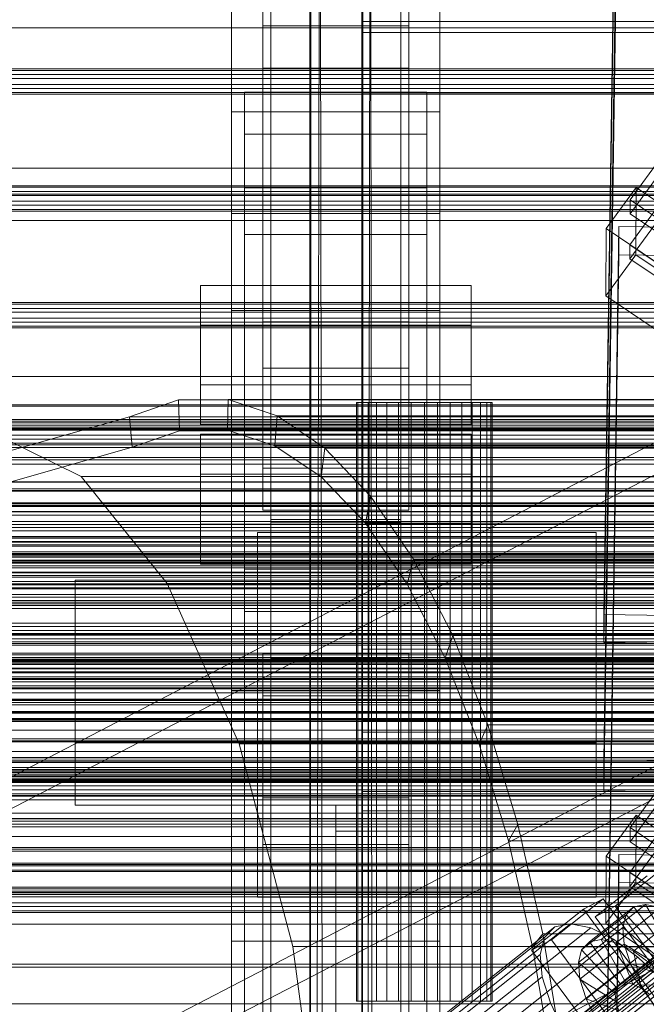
# Model space of a CAD drawing. Header units: millimetres. Extents: x -4738 to 65662, y -68080 to 6847.
# Tile 318 of 656: x -491 to -370, y -33501 to -33311. Entities that reach past the tile are written whole.
import ezdxf

# ---------------------------------------------------------------- set-up
doc = ezdxf.new("R2010")
doc.units = ezdxf.units.MM
for name, color, linetype, lineweight in [('COTAS_O', 1, 'Continuous', 0), ('frontal_C01', 7, 'Continuous', 0), ('frontal_C02', 7, 'Continuous', 0), ('frontal_C03', 7, 'Continuous', 0), ('frontal_C10', 7, 'Continuous', 0), ('frontal_dosificador', 7, 'Continuous', 0), ('frontal_mezcladora', 7, 'Continuous', 0), ('frontal_secador', 7, 'Continuous', 0)]:
    doc.layers.add(name, color=color, linetype=linetype, lineweight=lineweight)
doc.dimstyles.new('R19_100', dxfattribs={"dimtxt": 250, "dimasz": 150, "dimexe": 150, "dimexo": 80, "dimgap": 100, "dimtad": 1, "dimtih": 1, "dimtoh": 1, "dimdsep": 46, "dimcen": 0.09, "dimadec": 0, "dimazin": 0, "dimtfac": 1, "dimtdec": 4, "dimtofl": 0, "dimtmove": 0, "dimatfit": 3, "dimfxl": 1, "dimtolj": 1, "dimtzin": 0, "dimarcsym": 0})

# ---------------------------------------------------------------- blocks, each defined once
blk = doc.blocks.new('DIM_R30_48')
at = {"layer": 'COTAS_O'}
for p, q in [((-1725, -33700), (-1575, -33655)), ((1725, -33700), (1575, -33655)), ((-1725, -34400), (-1725, -33700)), ((-1725, -33700), (1725, -33700)), ((-1725, -33700), (-1575, -33745)), ((1725, -33700), (1575, -33745)), ((1725, -34400), (1725, -33700))]:
    blk.add_line(p, q, dxfattribs=at)
blk.add_text('3450 O', height=250, dxfattribs=at).set_placement((0, -33600))
blk = doc.blocks.new('DIM_R30_51')
at = {"layer": 'COTAS_O'}
for p, q in [((-650, -33700), (50, -33700)), ((50, -33700), (5, -33850)), ((50, -34900), (50, -33700)), ((50, -33700), (95, -33850)), ((50, -34900), (5, -34750)), ((50, -34900), (95, -34750)), ((-650, -34900), (50, -34900))]:
    blk.add_line(p, q, dxfattribs=at)
blk.add_text('1200 O', height=250, rotation=90, dxfattribs=at).set_placement((-50, -34300))

msp = doc.modelspace()

# ---------------------------------------------------------------- linework, layer by layer
at = {"layer": 'frontal_C01'}
for p, q in [((-450, -33348.677), (-450, -33204.432)), ((-410, -33348.677), (-410, -33204.432)), ((-378.512, -33425.737), (-375.644, -33230.626)), ((-378.512, -33431.13), (-375.644, -33236.019)), ((-425, -33313.916), (-425, -33300.22)), ((-425, -33311.776), (-425, -33300.22)), ((-373.501, -33346.08), (-345.969, -33308.226)), ((-450, -33310.158), (-450, -33348.677)), ((-450, -33401.827), (-450, -33310.158)), ((-410, -33348.677), (-410, -33310.158)), ((-410, -33310.158), (-410, -33401.827)), ((425, -33311.776), (-425, -33311.776)), ((-425, -33311.776), (-425, -33325.472)), ((-345.981, -33310.922), (-373.513, -33348.776)), ((-444, -33320.742), (-444, -33312.654)), ((-444, -33312.654), (-416, -33312.654)), ((-444, -33397.59), (-444, -33312.654)), ((425, -33313.916), (-425, -33313.916)), ((-425, -33313.916), (-425, -33325.472)), ((-416, -33312.654), (-416, -33320.742)), ((-416, -33312.654), (-416, -33397.59)), ((-373.539, -33354.708), (-346.008, -33316.853)), ((-346.02, -33319.55), (-373.551, -33357.404)), ((-416, -33320.742), (-444, -33320.742)), ((-444, -33320.742), (-444, -33405.679)), ((-416, -33405.679), (-416, -33320.742)), ((-447.5, -33333.462), (-447.5, -33325.373)), ((-447.5, -33325.373), (-412.5, -33325.373)), ((-447.5, -33604.634), (-447.5, -33325.373)), ((-425, -33325.472), (425, -33325.472)), ((-412.5, -33325.373), (-412.5, -33333.462)), ((-412.5, -33325.373), (-412.5, -33604.634)), ((-412.5, -33333.462), (-447.5, -33333.462)), ((-447.5, -33612.722), (-447.5, -33333.462)), ((-412.5, -33612.722), (-412.5, -33333.462)), ((-378.086, -33351.58), (-372.35, -33343.694)), ((-372.408, -33356.635), (-372.35, -33343.694)), ((-372.35, -33343.694), (-360.882, -33351.43)), ((-373.501, -33346.08), (-373.513, -33348.776)), ((-362.033, -33353.816), (-373.501, -33346.08)), ((-450, -33348.677), (-410, -33348.677)), ((-450, -33440.346), (-450, -33348.677)), ((-410, -33440.346), (-410, -33348.677)), ((-373.513, -33348.776), (-362.045, -33356.513)), ((-378.512, -33546.325), (-375.644, -33351.214)), ((-378.086, -33351.58), (-378.143, -33364.522)), ((-366.618, -33359.317), (-378.086, -33351.58)), ((-375.644, -33356.607), (-375.644, -33351.214)), ((-375.644, -33351.214), (-357.646, -33351.459)), ((-373.539, -33354.708), (-373.551, -33357.404)), ((-362.071, -33362.444), (-373.539, -33354.708)), ((-378.512, -33551.717), (-375.644, -33356.607)), ((-372.408, -33356.635), (-378.143, -33364.522)), ((-357.646, -33356.852), (-375.644, -33356.607)), ((-373.551, -33357.404), (-362.083, -33365.14)), ((-360.939, -33364.372), (-372.408, -33356.635)), ((-378.143, -33364.522), (-366.675, -33372.258)), ((-456, -33408.336), (-456, -33391.081)), ((-456, -33391.081), (-404, -33391.081)), ((-456, -33398.785), (-456, -33391.081)), ((-404, -33391.081), (-404, -33408.336)), ((-404, -33391.081), (-404, -33398.785)), ((-404, -33398.785), (-456, -33398.785)), ((-456, -33398.785), (-456, -33416.04)), ((-416, -33397.59), (-444, -33397.59)), ((-444, -33397.59), (-444, -33405.679)), ((-416, -33405.679), (-416, -33397.59)), ((-404, -33416.04), (-404, -33398.785)), ((-410, -33401.827), (-450, -33401.827)), ((-450, -33401.827), (-450, -33440.346)), ((-450, -33725.366), (-450, -33401.827)), ((-410, -33440.346), (-410, -33401.827)), ((-410, -33401.827), (-410, -33725.366)), ((-444, -33405.679), (-416, -33405.679)), ((-404, -33408.336), (-456, -33408.336)), ((-456, -33408.336), (-456, -33416.04)), ((-442.5, -33434.701), (-442.5, -33407.472)), ((-442.5, -33407.472), (-417.5, -33407.472)), ((-442.5, -33407.472), (-442.5, -33595.064)), ((-417.5, -33407.996), (-442.5, -33407.996)), ((-442.5, -33407.996), (-442.5, -33434.177)), ((-442.5, -34010.796), (-442.5, -33407.996)), ((-417.5, -33407.472), (-417.5, -33434.701)), ((-417.5, -33595.064), (-417.5, -33407.472)), ((-417.5, -33434.177), (-417.5, -33407.996)), ((-417.5, -33407.996), (-417.5, -34010.796)), ((-404, -33416.04), (-404, -33408.336)), ((-456, -33416.04), (-404, -33416.04)), ((-447.5, -33425.131), (-447.5, -33417.042)), ((-447.5, -33417.042), (-412.5, -33417.042)), ((-447.5, -33696.303), (-447.5, -33417.042)), ((-412.5, -33417.042), (-412.5, -33425.131)), ((-412.5, -33417.042), (-412.5, -33696.303)), ((-425, -33434.504), (-425, -33420.808)), ((-425, -33420.808), (425, -33420.808)), ((-425, -33432.363), (-425, -33420.808)), ((-412.5, -33425.131), (-447.5, -33425.131)), ((-447.5, -33704.392), (-447.5, -33425.131)), ((-412.5, -33704.392), (-412.5, -33425.131)), ((-360.514, -33425.982), (-378.512, -33425.737)), ((-378.512, -33425.737), (-378.512, -33431.13)), ((-373.501, -33466.668), (-345.969, -33428.813)), ((-378.512, -33431.13), (-360.514, -33431.375)), ((425, -33432.363), (-425, -33432.363)), ((-425, -33432.363), (-425, -33446.06)), ((-345.981, -33431.509), (-373.513, -33469.364)), ((-444, -33441.33), (-444, -33433.241)), ((-444, -33433.241), (-416, -33433.241)), ((-444, -33518.917), (-444, -33433.241)), ((-442.5, -33434.177), (-417.5, -33434.177)), ((-442.5, -34036.976), (-442.5, -33434.177)), ((-417.5, -33434.701), (-442.5, -33434.701)), ((-442.5, -33434.701), (-442.5, -33622.293)), ((425, -33434.504), (-425, -33434.504)), ((-425, -33434.504), (-425, -33446.06)), ((-417.5, -34036.976), (-417.5, -33434.177)), ((-417.5, -33434.701), (-417.5, -33622.293)), ((-416, -33433.241), (-416, -33441.33)), ((-416, -33433.241), (-416, -33518.917)), ((-373.539, -33475.295), (-346.008, -33437.441)), ((-450, -33440.346), (-410, -33440.346)), ((-450, -33763.885), (-450, -33440.346)), ((-410, -33440.36), (-450, -33440.36)), ((-450, -33440.36), (-450, -33488.508)), ((-450, -33584.604), (-450, -33440.36)), ((-410, -33763.885), (-410, -33440.346)), ((-410, -33488.508), (-410, -33440.36)), ((-410, -33440.36), (-410, -33584.604)), ((-346.02, -33440.137), (-373.551, -33477.992)), ((-416, -33441.33), (-444, -33441.33)), ((-444, -33441.33), (-444, -33527.006)), ((-416, -33527.006), (-416, -33441.33)), ((-425, -33446.06), (425, -33446.06)), ((-378.086, -33472.168), (-372.35, -33464.282)), ((-372.408, -33477.223), (-372.35, -33464.282)), ((-372.35, -33464.282), (-360.882, -33472.018)), ((-373.501, -33466.668), (-373.513, -33469.364)), ((-362.033, -33474.404), (-373.501, -33466.668)), ((-373.513, -33469.364), (-362.045, -33477.1)), ((-378.512, -33666.912), (-375.644, -33471.802)), ((-378.086, -33472.168), (-378.143, -33485.109)), ((-366.618, -33479.904), (-378.086, -33472.168)), ((-375.644, -33477.194), (-375.644, -33471.802)), ((-375.644, -33471.802), (-357.646, -33472.047)), ((-373.539, -33475.295), (-373.551, -33477.992)), ((-362.071, -33483.032), (-373.539, -33475.295)), ((-378.512, -33672.305), (-375.644, -33477.194)), ((-372.408, -33477.223), (-378.143, -33485.109)), ((-357.646, -33477.44), (-375.644, -33477.194)), ((-373.551, -33477.992), (-362.083, -33485.728)), ((-360.939, -33484.96), (-372.408, -33477.223)), ((-378.143, -33485.109), (-366.675, -33492.846)), ((-450, -33488.508), (-410, -33488.508)), ((-450, -33632.752), (-450, -33488.508)), ((-410, -33632.752), (-410, -33488.508))]:
    msp.add_line(p, q, dxfattribs=at)
at = {"layer": 'frontal_C02'}
for p, q in [((-450, -33329.126), (-450, -32971.464)), ((-410, -32971.464), (-410, -33329.126)), ((-442.5, -33516.139), (-442.5, -32977.112)), ((-417.5, -32977.112), (-417.5, -33516.139)), ((-442.5, -33543.024), (-442.5, -33003.998)), ((-417.5, -33543.024), (-417.5, -33003.998)), ((-450, -33367.308), (-450, -33009.646)), ((-410, -33367.308), (-410, -33009.646)), ((-450, -33505.718), (-450, -33148.056)), ((-410, -33148.056), (-410, -33505.718)), ((-450, -33553.445), (-450, -33195.783)), ((-410, -33553.445), (-410, -33195.783)), ((-378.512, -33453.649), (-375.644, -33260.244)), ((-378.512, -33459.61), (-375.644, -33266.205)), ((-444, -33369.48), (-444, -33283.087)), ((-416, -33283.087), (-416, -33369.48)), ((-444, -33292.029), (-444, -33378.421)), ((-416, -33378.421), (-416, -33292.029)), ((-410, -33329.126), (-450, -33329.126)), ((-450, -33329.126), (-450, -33367.308)), ((-450, -33686.788), (-450, -33329.126)), ((-410, -33367.308), (-410, -33329.126)), ((-410, -33329.126), (-410, -33686.788)), ((-447.5, -33352.688), (-447.5, -33343.746)), ((-447.5, -33343.746), (-412.5, -33343.746)), ((-447.5, -33525.111), (-447.5, -33343.746)), ((-412.5, -33343.746), (-412.5, -33352.688)), ((-412.5, -33343.746), (-412.5, -33525.111)), ((-412.5, -33352.688), (-447.5, -33352.688)), ((-447.5, -33534.052), (-447.5, -33352.688)), ((-412.5, -33534.052), (-412.5, -33352.688)), ((-456, -33381.579), (-456, -33362.504)), ((-456, -33362.504), (-404, -33362.504)), ((-456, -33370.14), (-456, -33362.504)), ((-404, -33362.504), (-404, -33381.579)), ((-404, -33362.504), (-404, -33370.14)), ((-450, -33367.308), (-410, -33367.308)), ((-450, -33724.97), (-450, -33367.308)), ((-410, -33724.97), (-410, -33367.308)), ((-404, -33370.14), (-456, -33370.14)), ((-456, -33370.14), (-456, -33389.216)), ((-416, -33369.48), (-444, -33369.48)), ((-444, -33369.48), (-444, -33378.421)), ((-416, -33378.421), (-416, -33369.48)), ((-404, -33389.216), (-404, -33370.14)), ((-444, -33378.421), (-416, -33378.421)), ((-404, -33381.579), (-456, -33381.579)), ((-456, -33381.579), (-456, -33389.216)), ((-404, -33389.216), (-404, -33381.579)), ((-456, -33389.216), (-404, -33389.216)), ((-480, -33450.372), (-480, -33419.148)), ((-480, -33419.148), (-380, -33419.148)), ((-480, -33462.372), (-480, -33419.148)), ((-380, -33419.148), (-380, -33450.372)), ((-380, -33419.148), (-380, -33462.372)), ((-425, -33463.437), (-425, -33448.296)), ((-425, -33448.296), (425, -33448.296)), ((-425, -33459.75), (-425, -33448.296)), ((-380, -33450.372), (-480, -33450.372)), ((-480, -33450.372), (-480, -33462.372)), ((-380, -33462.372), (-380, -33450.372)), ((-360.514, -33453.892), (-378.512, -33453.649)), ((-378.512, -33453.649), (-378.512, -33459.61)), ((-378.512, -33459.61), (-360.514, -33459.853)), ((-444, -33469.882), (-444, -33460.941)), ((-444, -33460.941), (-416, -33460.941)), ((-444, -33548.311), (-444, -33460.941)), ((425, -33459.75), (-425, -33459.75)), ((-425, -33459.75), (-425, -33474.891)), ((-416, -33460.941), (-416, -33469.882)), ((-416, -33460.941), (-416, -33548.311)), ((-480, -33462.372), (-380, -33462.372)), ((-430, -33462.372), (-430, -33467.372)), ((430, -33462.372), (-430, -33462.372)), ((425, -33463.437), (-425, -33463.437)), ((-425, -33463.437), (-425, -33474.891)), ((430, -33467.372), (-430, -33467.372)), ((-430, -33467.372), (-430, -33517.372)), ((-416, -33469.882), (-444, -33469.882)), ((-444, -33469.882), (-444, -33557.252)), ((-416, -33557.252), (-416, -33469.882)), ((-425, -33474.891), (425, -33474.891))]:
    msp.add_line(p, q, dxfattribs=at)
at = {"layer": 'frontal_C03'}
for p, q in [((1250, -33320.881), (-1250, -33320.881)), ((1250, -33321.197), (-1250, -33321.197)), ((1250, -33321.991), (-1250, -33321.991)), ((-1250, -33322.756), (1250, -33322.756)), ((1250, -33323.879), (-1250, -33323.879)), ((1250, -33324.643), (-1250, -33324.643)), ((1250, -33325.437), (-1250, -33325.437)), ((1250, -33325.753), (-1250, -33325.753)), ((1250, -33343.339), (-1250, -33343.339)), ((1250, -33343.655), (-1250, -33343.655)), ((1250, -33344.449), (-1250, -33344.449)), ((-1250, -33345.213), (1250, -33345.213)), ((1250, -33346.336), (-1250, -33346.336)), ((1250, -33347.1), (-1250, -33347.1)), ((1250, -33347.894), (-1250, -33347.894)), ((1250, -33348.211), (-1250, -33348.211)), ((1250, -33365.796), (-1250, -33365.796)), ((1250, -33366.113), (-1250, -33366.113)), ((1250, -33366.907), (-1250, -33366.907)), ((-1250, -33367.671), (1250, -33367.671)), ((1250, -33368.794), (-1250, -33368.794)), ((1250, -33369.558), (-1250, -33369.558)), ((1250, -33370.352), (-1250, -33370.352)), ((1250, -33370.668), (-1250, -33370.668)), ((1250, -33385.414), (-1250, -33385.414)), ((1250, -33385.708), (-1250, -33385.708)), ((1250, -33388.254), (-1250, -33388.254)), ((1250, -33388.57), (-1250, -33388.57)), ((1250, -33388.874), (-1250, -33388.874)), ((1250, -33389.364), (-1250, -33389.364)), ((1250, -33389.711), (-1250, -33389.711)), ((-1250, -33390.129), (1250, -33390.129)), ((1250, -33391.251), (-1250, -33391.251)), ((1250, -33392.016), (-1250, -33392.016)), ((1250, -33392.81), (-1250, -33392.81)), ((1250, -33393.126), (-1250, -33393.126)), ((1250, -33395.56), (-1250, -33395.56)), ((1250, -33396.814), (-1250, -33396.814)), ((1496, -33400.208), (-1496, -33400.208)), ((1496, -33400.325), (-1496, -33400.325)), ((1496, -33401.591), (-1496, -33401.591)), ((1496, -33401.926), (-1496, -33401.926)), ((1496, -33404.266), (-1496, -33404.266)), ((1496, -33404.767), (-1496, -33404.767)), ((-1250, -33404.455), (1250, -33404.455)), ((1250, -33405.934), (-1250, -33405.934)), ((-1496, -33407.824), (1496, -33407.824)), ((1496, -33408.416), (-1496, -33408.416)), ((1496, -33411.724), (-1496, -33411.724)), ((1496, -33412.316), (-1496, -33412.316)), ((1250, -33410.711), (-1250, -33410.711)), ((1250, -33411.028), (-1250, -33411.028)), ((1250, -33411.822), (-1250, -33411.822)), ((-1250, -33412.586), (1250, -33412.586)), ((1250, -33413.709), (-1250, -33413.709)), ((1250, -33414.205), (-1250, -33414.205)), ((1496, -33415.372), (-1496, -33415.372)), ((1496, -33415.874), (-1496, -33415.874)), ((1250, -33414.473), (-1250, -33414.473)), ((1250, -33415.267), (-1250, -33415.267)), ((1250, -33415.584), (-1250, -33415.584)), ((1250, -33415.684), (-1250, -33415.684)), ((1250, -33416.372), (-1250, -33416.372)), ((1250, -33416.749), (-1250, -33416.749)), ((1496, -33418.213), (-1496, -33418.213)), ((1496, -33418.548), (-1496, -33418.548)), ((1496, -33419.814), (-1496, -33419.814)), ((1496, -33419.932), (-1496, -33419.932)), ((1250, -33420.8), (-1250, -33420.8)), ((1250, -33421.872), (-1250, -33421.872)), ((1250, -33423.326), (-1250, -33423.326)), ((1250, -33424.58), (-1250, -33424.58)), ((1250, -33429.359), (-1250, -33429.359)), ((1250, -33430.428), (-1250, -33430.428)), ((1250, -33430.963), (-1250, -33430.963)), ((1250, -33431.266), (-1250, -33431.266)), ((1250, -33433.169), (-1250, -33433.169)), ((1250, -33433.486), (-1250, -33433.486)), ((1250, -33434.28), (-1250, -33434.28)), ((1250, -33434.431), (-1250, -33434.431)), ((1250, -33434.725), (-1250, -33434.725)), ((-1250, -33435.044), (1250, -33435.044)), ((1250, -33436.167), (-1250, -33436.167)), ((1250, -33436.931), (-1250, -33436.931)), ((1496, -33438.069), (-1496, -33438.069)), ((1496, -33438.187), (-1496, -33438.187)), ((1250, -33437.725), (-1250, -33437.725)), ((1250, -33438.041), (-1250, -33438.041)), ((1496, -33439.453), (-1496, -33439.453)), ((1496, -33439.788), (-1496, -33439.788)), ((1496, -33442.127), (-1496, -33442.127)), ((-1250, -33440.745), (1250, -33440.745)), ((1496, -33442.629), (-1496, -33442.629)), ((1250, -33442.637), (-1250, -33442.637)), ((-1496, -33445.685), (1496, -33445.685)), ((1496, -33446.277), (-1496, -33446.277)), ((1496, -33449.585), (-1496, -33449.585)), ((1496, -33450.177), (-1496, -33450.177)), ((1496, -33453.234), (-1496, -33453.234)), ((1496, -33453.735), (-1496, -33453.735)), ((1250, -33453.225), (-1250, -33453.225)), ((1250, -33455.118), (-1250, -33455.118)), ((1250, -33455.627), (-1250, -33455.627)), ((1496, -33456.075), (-1496, -33456.075)), ((1496, -33456.41), (-1496, -33456.41)), ((1496, -33457.676), (-1496, -33457.676)), ((1250, -33455.943), (-1250, -33455.943)), ((1250, -33456.737), (-1250, -33456.737)), ((-1250, -33457.501), (1250, -33457.501)), ((1496, -33457.793), (-1496, -33457.793)), ((1250, -33458.624), (-1250, -33458.624)), ((1250, -33459.388), (-1250, -33459.388)), ((1250, -33460.182), (-1250, -33460.182)), ((1250, -33460.499), (-1250, -33460.499)), ((1250, -33464.899), (-1250, -33464.899)), ((1250, -33466.504), (-1250, -33466.504)), ((1250, -33473.99), (-1250, -33473.99)), ((1250, -33475.062), (-1250, -33475.062)), ((1250, -33478.084), (-1250, -33478.084)), ((1250, -33478.401), (-1250, -33478.401)), ((1250, -33479.114), (-1250, -33479.114)), ((1250, -33479.195), (-1250, -33479.195)), ((1250, -33479.49), (-1250, -33479.49)), ((-1250, -33479.959), (1250, -33479.959)), ((1250, -33481.082), (-1250, -33481.082)), ((1250, -33481.846), (-1250, -33481.846)), ((1250, -33482.64), (-1250, -33482.64)), ((1250, -33482.957), (-1250, -33482.957)), ((1250, -33500.542), (-1250, -33500.542))]:
    msp.add_line(p, q, dxfattribs=at)
at = {"layer": 'frontal_C10'}
for p, q in [((-460.172, -33384.491), (-469.585, -33387.719)), ((-450.678, -33384.432), (-460.172, -33384.491)), ((-460.172, -33384.491), (-460.011, -33390.435)), ((0.076, -33384.491), (-460.172, -33384.491)), ((-450.678, -33384.432), (-450.819, -33390.337)), ((-441.264, -33387.541), (-450.678, -33384.432)), ((9.571, -33384.432), (-450.678, -33384.432)), ((-725.037, -33460.589), (-469.585, -33387.719)), ((-629.203, -33528.042), (-359.125, -33387.719)), ((-509.538, -33528.042), (-239.46, -33387.719)), ((-469.585, -33387.719), (-359.125, -33387.719)), ((-469.585, -33387.719), (-469.118, -33393.599)), ((-9.336, -33387.719), (-469.585, -33387.719)), ((-441.264, -33387.541), (-441.702, -33393.308)), ((-432.09, -33393.764), (-441.264, -33387.541)), ((18.985, -33387.541), (-441.264, -33387.541)), ((-496.935, -33390.323), (-478.907, -33399.237)), ((-496.935, -33390.323), (55.364, -33390.323)), ((-469.118, -33393.599), (-460.011, -33390.435)), ((-460.011, -33390.435), (-450.819, -33390.337)), ((-460.011, -33390.435), (0.238, -33390.435)), ((-450.819, -33390.337), (-441.702, -33393.308)), ((-450.819, -33390.337), (9.429, -33390.337)), ((-441.702, -33393.308), (-432.813, -33399.296)), ((-441.702, -33393.308), (18.547, -33393.308)), ((-469.118, -33393.599), (-724.57, -33466.469)), ((-358.659, -33393.599), (-628.736, -33533.922)), ((-515.25, -33393.654), (37.049, -33393.654)), ((-238.994, -33393.599), (-509.071, -33533.922)), ((-358.659, -33393.599), (-469.118, -33393.599)), ((-469.118, -33393.599), (-8.87, -33393.599)), ((-432.09, -33393.764), (-432.813, -33399.296)), ((-423.314, -33402.993), (-432.09, -33393.764)), ((28.158, -33393.764), (-432.09, -33393.764)), ((-478.907, -33399.237), (-462.395, -33419.788)), ((-478.907, -33399.237), (73.391, -33399.237)), ((-432.813, -33399.296), (-424.306, -33408.199)), ((-432.813, -33399.296), (27.435, -33399.296)), ((-423.314, -33402.993), (-424.306, -33408.199)), ((-415.086, -33415.069), (-423.314, -33402.993)), ((36.934, -33402.993), (-423.314, -33402.993)), ((-424.306, -33408.199), (-416.325, -33419.865)), ((-424.306, -33408.199), (35.943, -33408.199)), ((-532.604, -33409.003), (19.695, -33409.003)), ((-415.086, -33415.069), (-416.325, -33419.865)), ((-407.544, -33429.785), (-415.086, -33415.069)), ((45.163, -33415.069), (-415.086, -33415.069)), ((-462.395, -33419.788), (-448.524, -33450.576)), ((-462.395, -33419.788), (89.903, -33419.788)), ((-416.325, -33419.865), (-409.006, -33434.095)), ((-416.325, -33419.865), (43.924, -33419.865)), ((-407.544, -33429.785), (-409.006, -33434.095)), ((-400.818, -33446.888), (-407.544, -33429.785)), ((52.705, -33429.785), (-407.544, -33429.785)), ((-409.006, -33434.095), (-402.475, -33450.645)), ((-409.006, -33434.095), (51.242, -33434.095)), ((-547.814, -33435.323), (4.484, -33435.323)), ((-400.818, -33446.888), (-402.475, -33450.645)), ((-395.022, -33466.085), (-400.818, -33446.888)), ((59.431, -33446.888), (-400.818, -33446.888)), ((-448.524, -33450.576), (-438.24, -33489.502)), ((-448.524, -33450.576), (103.774, -33450.576)), ((-402.475, -33450.645), (-396.843, -33469.234)), ((-402.475, -33450.645), (57.773, -33450.645)), ((-304.741, -33460.589), (-477.063, -33550.122)), ((-395.022, -33466.085), (-396.843, -33469.234)), ((-390.255, -33487.048), (-395.022, -33466.085)), ((65.226, -33466.085), (-395.022, -33466.085)), ((-559.844, -33470.821), (-7.546, -33470.821)), ((-396.843, -33469.234), (-392.207, -33489.544)), ((-396.843, -33469.234), (63.405, -33469.234)), ((-366.435, -33473.908), (-376.367, -33481.778)), ((-380.185, -33483.782), (-370.253, -33475.913)), ((-378.653, -33480.323), (-388.585, -33488.193)), ((-382.471, -33482.328), (-378.653, -33480.323)), ((-350.219, -33518.839), (-378.653, -33480.323)), ((-392.404, -33490.198), (-382.471, -33482.328)), ((-382.471, -33482.328), (-354.037, -33520.843)), ((-372.793, -33481.89), (-381.306, -33488.635)), ((-376.367, -33481.778), (-380.185, -33483.782)), ((-370.532, -33481.423), (-379.045, -33488.169)), ((-376.367, -33481.778), (-347.933, -33520.293)), ((-367.658, -33482.028), (-376.171, -33488.773)), ((-374.287, -33483.395), (-372.793, -33481.89)), ((-372.793, -33481.89), (-370.532, -33481.423)), ((-366.869, -33489.914), (-372.793, -33481.89)), ((-365.798, -33489.693), (-370.532, -33481.423)), ((-370.532, -33481.423), (-367.658, -33482.028)), ((-374.287, -33483.395), (-382.8, -33490.141)), ((-351.751, -33522.298), (-380.185, -33483.782)), ((-374.913, -33485.837), (-374.287, -33483.395)), ((-367.577, -33490.627), (-374.287, -33483.395)), ((-364.367, -33483.662), (-372.88, -33490.407)), ((-387.935, -33485.748), (-547.558, -33612.223)), ((-384.913, -33485.125), (-544.535, -33611.599)), ((-381.07, -33485.933), (-540.693, -33612.407)), ((-389.933, -33487.761), (-387.935, -33485.748)), ((-387.935, -33485.748), (-384.913, -33485.125)), ((-384.913, -33485.125), (-381.07, -33485.933)), ((-374.913, -33485.837), (-383.426, -33492.582)), ((-381.07, -33485.933), (-376.671, -33488.117)), ((-367.873, -33491.784), (-374.913, -33485.837)), ((-374.626, -33489.049), (-374.913, -33485.837)), ((-389.933, -33487.761), (-549.556, -33614.235)), ((-390.255, -33487.048), (-392.207, -33489.544)), ((-390.769, -33491.025), (-389.933, -33487.761)), ((-386.598, -33509.418), (-390.255, -33487.048)), ((69.994, -33487.048), (-390.255, -33487.048)), ((-366.158, -33489.503), (-551.321, -33636.213)), ((-365.45, -33488.79), (-550.613, -33635.5)), ((-364.379, -33488.569), (-549.542, -33635.279)), ((-363.018, -33488.855), (-548.181, -33635.565)), ((-361.459, -33489.629), (-546.622, -33636.339)), ((-376.671, -33488.117), (-536.294, -33614.592)), ((-438.24, -33489.502), (-432.242, -33533.914)), ((-438.24, -33489.502), (114.059, -33489.502)), ((-388.585, -33488.193), (-392.404, -33490.198)), ((-392.207, -33489.544), (-388.644, -33511.227)), ((-392.207, -33489.544), (68.042, -33489.544)), ((-388.585, -33488.193), (-360.151, -33526.708)), ((-374.626, -33489.049), (-383.14, -33495.794)), ((-381.306, -33488.635), (-382.8, -33490.141)), ((-379.045, -33488.169), (-381.306, -33488.635)), ((-381.306, -33488.635), (-375.383, -33496.659)), ((-376.171, -33488.773), (-379.045, -33488.169)), ((-379.045, -33488.169), (-374.312, -33496.438)), ((-376.671, -33488.117), (-372.013, -33491.529)), ((-372.88, -33490.407), (-376.171, -33488.773)), ((-376.171, -33488.773), (-372.95, -33496.725)), ((-367.738, -33493.305), (-374.626, -33489.049)), ((-373.448, -33492.811), (-374.626, -33489.049)), ((-374.312, -33496.438), (-365.798, -33489.693)), ((-366.454, -33490.659), (-551.617, -33637.37)), ((-390.769, -33491.025), (-550.391, -33617.499)), ((-359.809, -33490.838), (-544.971, -33637.548)), ((-372.013, -33491.529), (-531.636, -33618.003)), ((-363.969, -33528.713), (-392.404, -33490.198)), ((-390.386, -33495.318), (-390.769, -33491.025)), ((-382.8, -33490.141), (-383.426, -33492.582)), ((-382.8, -33490.141), (-376.09, -33497.372)), ((-376.386, -33498.529), (-367.873, -33491.784)), ((-376.09, -33497.372), (-367.577, -33490.627)), ((-375.383, -33496.659), (-366.869, -33489.914)), ((-372.95, -33496.725), (-364.437, -33489.979)), ((-369.396, -33492.959), (-372.88, -33490.407)), ((-372.88, -33490.407), (-371.391, -33497.498)), ((-372.013, -33491.529), (-367.415, -33495.936)), ((-371.391, -33497.498), (-362.878, -33490.753)), ((-366.319, -33492.181), (-551.481, -33638.891)), ((-383.426, -33492.582), (-376.386, -33498.529)), ((-383.426, -33492.582), (-383.14, -33495.794)), ((-373.448, -33492.811), (-381.961, -33499.557)), ((-376.251, -33500.05), (-367.738, -33493.305)), ((-367.18, -33495.087), (-373.448, -33492.811)), ((-371.458, -33496.869), (-373.448, -33492.811)), ((-365.761, -33493.963), (-550.923, -33640.673)), ((-390.386, -33495.318), (-550.009, -33621.793)), ((-388.811, -33500.349), (-390.386, -33495.318)), ((-375.693, -33501.833), (-367.18, -33495.087)), ((-364.818, -33495.885), (-549.981, -33642.595)), ((-367.415, -33495.936), (-527.038, -33622.41)), ((-383.14, -33495.794), (-376.251, -33500.05)), ((-383.14, -33495.794), (-381.961, -33499.557)), ((-371.458, -33496.869), (-379.972, -33503.614)), ((-376.386, -33498.529), (-376.09, -33497.372)), ((-376.09, -33497.372), (-375.383, -33496.659)), ((-375.383, -33496.659), (-374.312, -33496.438)), ((-374.75, -33503.754), (-366.237, -33497.009)), ((-374.312, -33496.438), (-372.95, -33496.725)), ((-372.95, -33496.725), (-371.391, -33497.498)), ((-366.237, -33497.009), (-371.458, -33496.869)), ((-368.792, -33500.944), (-371.458, -33496.869)), ((-376.251, -33500.05), (-376.386, -33498.529)), ((-371.391, -33497.498), (-369.741, -33498.707)), ((-388.811, -33500.349), (-548.434, -33626.823)), ((-386.151, -33505.773), (-388.811, -33500.349)), ((-381.961, -33499.557), (-375.693, -33501.833)), ((-381.961, -33499.557), (-379.972, -33503.614)), ((-375.693, -33501.833), (-376.251, -33500.05))]:
    msp.add_line(p, q, dxfattribs=at)
at = {"layer": 'frontal_dosificador'}
for p, q in [((-230, -33380), (-1770, -33380)), ((-230, -33440), (-1770, -33440))]:
    msp.add_line(p, q, dxfattribs=at)
at = {"layer": 'frontal_mezcladora'}
for p, q in [((-980, -33340), (-80, -33340)), ((-980, -33390), (-80, -33390)), ((-950, -33428.8), (-160, -33428.8)), ((-950, -33429.522), (-160, -33429.522)), ((-950, -33431.64), (-160, -33431.64)), ((-950, -33435.009), (-160, -33435.009)), ((-950, -33439.4), (-160, -33439.4)), ((-950, -33444.513), (-160, -33444.513)), ((-160, -33450), (-950, -33450)), ((-950, -33455.487), (-160, -33455.487)), ((-950, -33460.6), (-160, -33460.6)), ((-950, -33464.991), (-160, -33464.991)), ((-950, -33468.36), (-160, -33468.36)), ((-950, -33470.478), (-160, -33470.478)), ((-950, -33471.2), (-160, -33471.2))]:
    msp.add_line(p, q, dxfattribs=at)
at = {"layer": 'frontal_secador'}
for p, q in [((-433.02, -33225.78), (-435, -34283)), ((-433.02, -33225.78), (-431.48, -34297.08)), ((-434.78, -33232.82), (-435, -34283)), ((-423.38, -33233.82), (-425, -34277)), ((-423.38, -33233.82), (-422.12, -34288.52)), ((-435, -34283), (-435, -33237)), ((-424.82, -33239.58), (-425, -34277)), ((-425, -34277), (-425, -33243)), ((1250, -33313), (-1250, -33313)), ((-1250, -33345), (1250, -33345)), ((-1250, -33350), (1250, -33350)), ((-425.75, -33385), (-426, -33385)), ((-426, -33500), (-426, -33385)), ((-425.01, -33385), (-425.75, -33385)), ((-425.75, -33500), (-425.75, -33385)), ((-423.809, -33385), (-425.01, -33385)), ((-425.01, -33500), (-425.01, -33385)), ((-422.192, -33385), (-423.809, -33385)), ((-423.809, -33500), (-423.809, -33385)), ((-420.222, -33385), (-422.192, -33385)), ((-422.192, -33500), (-422.192, -33385)), ((-417.975, -33385), (-420.222, -33385)), ((-420.222, -33500), (-420.222, -33385)), ((-415.536, -33385), (-417.975, -33385)), ((-417.975, -33500), (-417.975, -33385)), ((-413, -33385), (-415.536, -33385)), ((-415.536, -33500), (-415.536, -33385)), ((-413, -33385), (-410.464, -33385)), ((-413, -33385), (-413, -33500)), ((-410.464, -33385), (-408.025, -33385)), ((-410.464, -33500), (-410.464, -33385)), ((-408.025, -33385), (-405.778, -33385)), ((-408.025, -33500), (-408.025, -33385)), ((-405.778, -33385), (-403.808, -33385)), ((-405.778, -33500), (-405.778, -33385)), ((-403.808, -33385), (-402.191, -33385)), ((-403.808, -33500), (-403.808, -33385)), ((-402.191, -33385), (-400.99, -33385)), ((-402.191, -33500), (-402.191, -33385)), ((-400.99, -33385), (-400.25, -33385)), ((-400.99, -33500), (-400.99, -33385)), ((-400.25, -33385), (-400, -33385)), ((-400.25, -33500), (-400.25, -33385)), ((-400, -33500), (-400, -33385)), ((-1250, -33396), (1250, -33396)), ((-1250, -33402), (1250, -33402)), ((-1250, -33405), (1250, -33405)), ((1250, -33406), (-1250, -33406)), ((-1250, -33406.659), (1250, -33406.659)), ((1250, -33409.659), (-1250, -33409.659)), ((-445, -33410), (-380, -33410)), ((-445, -33480), (-445, -33410)), ((-380, -33480), (-380, -33410)), ((-1250, -33411), (1250, -33411)), ((1250, -33414), (-1250, -33414)), ((-1250, -33414.728), (1250, -33414.728)), ((-1250, -33417.588), (1250, -33417.588)), ((1250, -33417.611), (-1250, -33417.611)), ((1250, -33417.728), (-1250, -33417.728)), ((-1250, -33419.387), (1250, -33419.387)), ((1250, -33419.918), (-1250, -33419.918)), ((-1250, -33420), (1250, -33420)), ((1250, -33420.588), (-1250, -33420.588)), ((1250, -33422.387), (-1250, -33422.387)), ((1250, -33423), (-1250, -33423)), ((-1250, -33423.65), (1250, -33423.65)), ((1250, -33424), (-1250, -33424)), ((1250, -33427.382), (-1250, -33427.382)), ((-1250, -33428), (1250, -33428)), ((1250, -33429.689), (-1250, -33429.689)), ((1250, -33434), (-1250, -33434)), ((1250, -33434.545), (-1250, -33434.545)), ((1250, -33436), (-1250, -33436)), ((1250, -33436.144), (-1250, -33436.144)), ((1250, -33436.709), (-1250, -33436.709)), ((1250, -33438.686), (-1250, -33438.686)), ((1250, -33440), (-1250, -33440)), ((1320, -33442), (-1320, -33442)), ((1320, -33442.273), (-1320, -33442.273)), ((1250, -33442), (-1250, -33442)), ((1320, -33443.072), (-1320, -33443.072)), ((1320, -33444.343), (-1320, -33444.343)), ((1320, -33446), (-1320, -33446)), ((1250, -33444.651), (-1250, -33444.651)), ((1250, -33445.859), (-1250, -33445.859)), ((-1250, -33446), (1250, -33446)), ((1320, -33447.929), (-1320, -33447.929)), ((-1320, -33450), (1320, -33450)), ((-1250, -33450), (1250, -33450)), ((1320, -33452.071), (-1320, -33452.071)), ((1320, -33454), (-1320, -33454)), ((1320, -33455.657), (-1320, -33455.657)), ((1250, -33454.141), (-1250, -33454.141)), ((1320, -33456.928), (-1320, -33456.928)), ((1320, -33457.727), (-1320, -33457.727)), ((1250, -33457.285), (-1250, -33457.285)), ((1320, -33458), (-1320, -33458)), ((1250, -33458), (-1250, -33458)), ((1250, -33461.314), (-1250, -33461.314)), ((1250, -33463.856), (-1250, -33463.856)), ((1250, -33465.455), (-1250, -33465.455)), ((1250, -33466), (-1250, -33466)), ((1360, -33473.5), (-1360, -33473.5)), ((1250, -33473.75), (-1250, -33473.75)), ((1360, -33474.863), (-1360, -33474.863)), ((1360, -33478.859), (-1360, -33478.859)), ((-445, -33480), (-380, -33480)), ((1360, -33485.216), (-1360, -33485.216)), ((1360, -33493.5), (-1360, -33493.5)), ((1250, -33492.924), (-1250, -33492.924)), ((-425.75, -33500), (-426, -33500)), ((-425.01, -33500), (-425.75, -33500)), ((-423.809, -33500), (-425.01, -33500)), ((-422.192, -33500), (-423.809, -33500)), ((-420.222, -33500), (-422.192, -33500)), ((-417.975, -33500), (-420.222, -33500)), ((-415.536, -33500), (-417.975, -33500)), ((-415.536, -33500), (-413, -33500)), ((-413, -33500), (-410.464, -33500)), ((-410.464, -33500), (-408.025, -33500)), ((-408.025, -33500), (-405.778, -33500)), ((-405.778, -33500), (-403.808, -33500)), ((-403.808, -33500), (-402.191, -33500)), ((-402.191, -33500), (-400.99, -33500)), ((-400.99, -33500), (-400.25, -33500)), ((-400.25, -33500), (-400, -33500))]:
    msp.add_line(p, q, dxfattribs=at)

# ---------------------------------------------------------------- dimensions: what is measured, and where the dimension line sits
at = {"layer": 'COTAS_O'}
for p1, p2, distance, picture, middle in [((-650, -34900), (-650, -33700), -700, 'DIM_R30_51', (50, -34300)), ((-1725, -34400), (1725, -34400), 700, 'DIM_R30_48', (0, -33700))]:
    dim = msp.add_aligned_dim(p1=p1, p2=p2, distance=distance, text='<> O', dimstyle='R19_100', dxfattribs=at)
    dim.commit()
    dim.dimension.update_dxf_attribs({"geometry": picture, "text_midpoint": middle})

doc.saveas('drawing.dxf')
